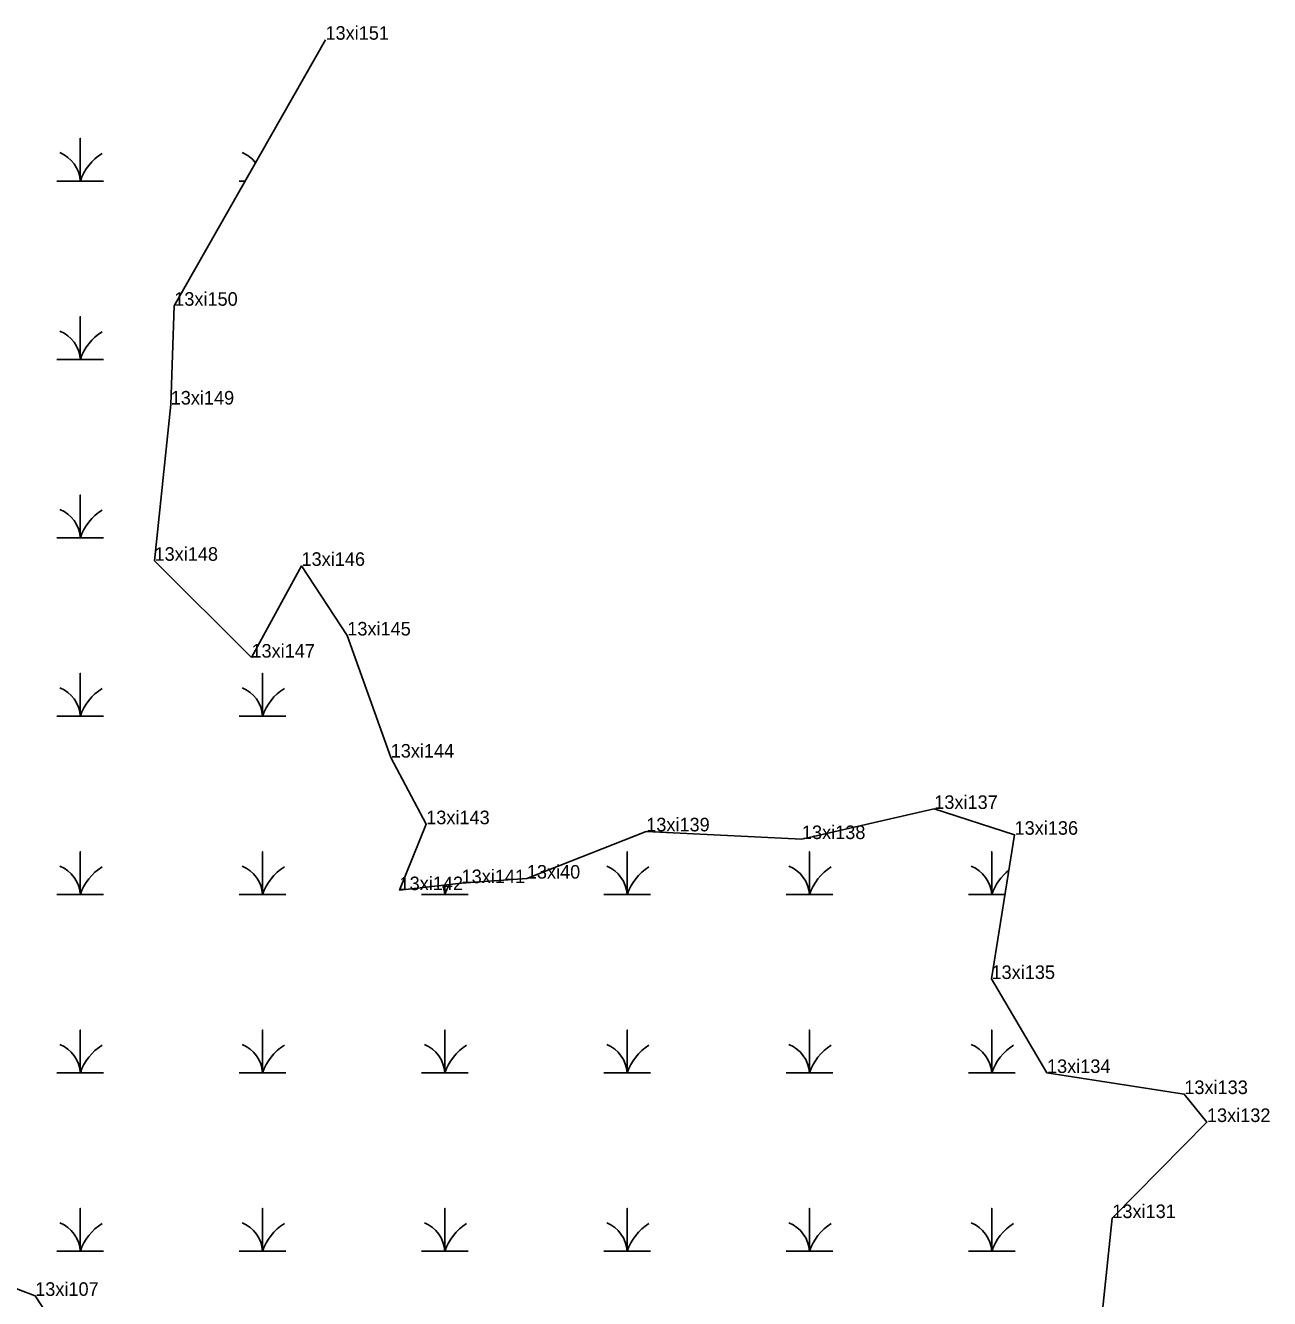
# Model space of a CAD drawing. Extents: x 2072529 to 2268796, y 436423 to 470406.
# Drawn here: x 2249753.4 to 2250212.3, y 445925.1 to 446394.8 of the extents above; entities that cross this region are included whole.
import ezdxf

# ---------------------------------------------------------------- set-up
doc = ezdxf.new("R2010")
doc.units = 0
for name, color, linetype in [('Exist Environmental Wetland Boundary Cogo Comment', 7, 'Continuous'), ('Exist Environmental Wetland Boundary Cogo Point CELL', 7, 'Continuous'), ('Old_Level_20', 7, 'Continuous')]:
    doc.layers.add(name, color=color, linetype=linetype)

msp = doc.modelspace()

# ---------------------------------------------------------------- linework, layer by layer
at = {"layer": 'Exist Environmental Wetland Boundary Cogo Point CELL'}
for points in [[(2249765.01, 446337.37), (2249773.61, 446337.37), (2249773.61, 446353.15), (2249773.61, 446337.37), (2249782.22, 446337.37)], [(2249832.26, 446337.37), (2249834.41, 446337.37)], [(2249765.01, 446271.57), (2249773.61, 446271.57), (2249773.61, 446287.35), (2249773.61, 446271.57), (2249782.22, 446271.57)], [(2249765.01, 446205.77), (2249773.61, 446205.77), (2249773.61, 446221.55), (2249773.61, 446205.77), (2249782.22, 446205.77)], [(2249765.01, 446139.97), (2249773.61, 446139.97), (2249773.61, 446155.75), (2249773.61, 446139.97), (2249782.22, 446139.97)], [(2249832.26, 446139.97), (2249840.86, 446139.97), (2249840.86, 446155.75), (2249840.86, 446139.97), (2249849.47, 446139.97)], [(2249765.01, 446074.17), (2249773.61, 446074.17), (2249773.61, 446089.95), (2249773.61, 446074.17), (2249782.22, 446074.17)], [(2249832.26, 446074.17), (2249840.86, 446074.17), (2249840.86, 446089.95), (2249840.86, 446074.17), (2249849.47, 446074.17)], [(2249966.76, 446074.17), (2249975.36, 446074.17), (2249975.36, 446089.95), (2249975.36, 446074.17), (2249983.97, 446074.17)], [(2250034.01, 446074.17), (2250042.61, 446074.17), (2250042.61, 446089.95), (2250042.61, 446074.17), (2250051.22, 446074.17)], [(2250101.26, 446074.17), (2250109.86, 446074.17), (2250109.86, 446089.95), (2250109.86, 446074.17), (2250114.74, 446074.17)], [(2249899.51, 446074.17), (2249908.11, 446074.17), (2249908.11, 446077.65)], [(2249908.11, 446077.65), (2249908.11, 446074.17), (2249916.72, 446074.17)], [(2249765.01, 446008.37), (2249773.61, 446008.37), (2249773.61, 446024.15), (2249773.61, 446008.37), (2249782.22, 446008.37)], [(2249832.26, 446008.37), (2249840.86, 446008.37), (2249840.86, 446024.15), (2249840.86, 446008.37), (2249849.47, 446008.37)], [(2249899.51, 446008.37), (2249908.11, 446008.37), (2249908.11, 446024.15), (2249908.11, 446008.37), (2249916.72, 446008.37)], [(2249966.76, 446008.37), (2249975.36, 446008.37), (2249975.36, 446024.15), (2249975.36, 446008.37), (2249983.97, 446008.37)], [(2250034.01, 446008.37), (2250042.61, 446008.37), (2250042.61, 446024.15), (2250042.61, 446008.37), (2250051.22, 446008.37)], [(2250101.26, 446008.37), (2250109.86, 446008.37), (2250109.86, 446024.15), (2250109.86, 446008.37), (2250118.47, 446008.37)], [(2249765.01, 445942.57), (2249773.61, 445942.57), (2249773.61, 445958.35), (2249773.61, 445942.57), (2249782.22, 445942.57)], [(2249832.26, 445942.57), (2249840.86, 445942.57), (2249840.86, 445958.35), (2249840.86, 445942.57), (2249849.47, 445942.57)], [(2249899.51, 445942.57), (2249908.11, 445942.57), (2249908.11, 445958.35), (2249908.11, 445942.57), (2249916.72, 445942.57)], [(2249966.76, 445942.57), (2249975.36, 445942.57), (2249975.36, 445958.35), (2249975.36, 445942.57), (2249983.97, 445942.57)], [(2250034.01, 445942.57), (2250042.61, 445942.57), (2250042.61, 445958.35), (2250042.61, 445942.57), (2250051.22, 445942.57)], [(2250101.26, 445942.57), (2250109.86, 445942.57), (2250109.86, 445958.35), (2250109.86, 445942.57), (2250118.47, 445942.57)]]:
    msp.add_lwpolyline(points, dxfattribs=at)
for centre, radius, start, end in [((2249761.35, 446336.48), 12.3, 4.1403, 67.535), ((2249791.86, 446331.3), 19.22, 122.1274, 161.6222), ((2249828.6, 446336.48), 12.3, 38.3438, 67.535), ((2249761.35, 446270.68), 12.3, 4.1403, 67.535), ((2249791.86, 446265.5), 19.22, 122.1274, 161.6222), ((2249761.35, 446204.88), 12.3, 4.1403, 67.535), ((2249791.86, 446199.7), 19.22, 122.1274, 161.6222), ((2249761.35, 446139.08), 12.3, 4.1403, 67.535), ((2249791.86, 446133.9), 19.22, 122.1274, 161.6222), ((2249828.6, 446139.08), 12.3, 4.1403, 67.535), ((2249859.11, 446133.9), 19.22, 122.1274, 161.6222), ((2249761.35, 446073.28), 12.3, 4.1403, 67.535), ((2249791.86, 446068.1), 19.22, 122.1274, 161.6222), ((2249828.6, 446073.28), 12.3, 4.1403, 67.535), ((2249859.11, 446068.1), 19.22, 122.1274, 161.6222), ((2249963.1, 446073.28), 12.3, 4.1403, 67.535), ((2249993.61, 446068.1), 19.22, 122.1274, 161.6222), ((2250030.35, 446073.28), 12.3, 4.1403, 67.535), ((2250060.86, 446068.1), 19.22, 122.1274, 161.6222), ((2250097.6, 446073.28), 12.3, 4.1403, 67.535), ((2250128.11, 446068.1), 19.22, 128.3491, 161.6222), ((2249895.85, 446073.28), 12.3, 4.1403, 20.4214), ((2249926.36, 446068.1), 19.22, 149.5658, 161.6222), ((2249761.35, 446007.48), 12.3, 4.1403, 67.535), ((2249791.86, 446002.3), 19.22, 122.1274, 161.6222), ((2249828.6, 446007.48), 12.3, 4.1403, 67.535), ((2249859.11, 446002.3), 19.22, 122.1274, 161.6222), ((2249895.85, 446007.48), 12.3, 4.1403, 67.535), ((2249926.36, 446002.3), 19.22, 122.1274, 161.6222), ((2249963.1, 446007.48), 12.3, 4.1403, 67.535), ((2249993.61, 446002.3), 19.22, 122.1274, 161.6222), ((2250030.35, 446007.48), 12.3, 4.1403, 67.535), ((2250060.86, 446002.3), 19.22, 122.1274, 161.6222), ((2250097.6, 446007.48), 12.3, 4.1403, 67.535), ((2250128.11, 446002.3), 19.22, 122.1274, 161.6222), ((2249761.35, 445941.68), 12.3, 4.1403, 67.535), ((2249791.86, 445936.5), 19.22, 122.1274, 161.6222), ((2249828.6, 445941.68), 12.3, 4.1403, 67.535), ((2249859.11, 445936.5), 19.22, 122.1274, 161.6222), ((2249895.85, 445941.68), 12.3, 4.1403, 67.535), ((2249926.36, 445936.5), 19.22, 122.1274, 161.6222), ((2249963.1, 445941.68), 12.3, 4.1403, 67.535), ((2249993.61, 445936.5), 19.22, 122.1274, 161.6222), ((2250030.35, 445941.68), 12.3, 4.1403, 67.535), ((2250060.86, 445936.5), 19.22, 122.1274, 161.6222), ((2250097.6, 445941.68), 12.3, 4.1403, 67.535), ((2250128.11, 445936.5), 19.22, 122.1274, 161.6222)]:
    msp.add_arc(centre, radius, start, end, dxfattribs=at)
at = {"layer": 'Old_Level_20'}
for p, q in [((2249864.05, 446389.51), (2249864.05, 446389.51)), ((2249808.26, 446291.37), (2249808.26, 446291.37)), ((2249806.95, 446254.92), (2249806.95, 446254.92)), ((2249800.99, 446197.28), (2249800.99, 446197.28)), ((2249855.21, 446195.4), (2249855.21, 446195.4)), ((2249872.1, 446169.71), (2249872.1, 446169.71)), ((2249836.74, 446161.55), (2249836.74, 446161.55)), ((2249888.11, 446124.67), (2249888.11, 446124.67)), ((2250088.64, 446105.72), (2250088.64, 446105.72)), ((2249901.21, 446100.09), (2249901.21, 446100.09)), ((2249982.38, 446097.44), (2249982.38, 446097.44)), ((2250118.26, 446096.2), (2250118.26, 446096.2)), ((2250039.82, 446094.6), (2250039.82, 446094.6)), ((2249914.27, 446078.35), (2249914.27, 446078.35)), ((2249938.33, 446080.02), (2249938.33, 446080.02)), ((2249891.37, 446075.75), (2249891.37, 446075.75)), ((2250109.76, 446042.98), (2250109.76, 446042.98)), ((2250130.23, 446008.3), (2250130.23, 446008.3)), ((2250180.89, 446000.53), (2250180.89, 446000.53)), ((2250189.24, 445990.21), (2250189.24, 445990.21)), ((2250154.33, 445954.77), (2250154.33, 445954.77)), ((2249756.96, 445926.08), (2249756.96, 445926.08))]:
    msp.add_line(p, q, dxfattribs=at)
for points in [[(2249836.74, 446161.55), (2249800.99, 446197.28), (2249806.95, 446254.92), (2249808.26, 446291.37), (2249864.05, 446389.51)], [(2250149.58, 445910.13), (2250154.33, 445954.77), (2250189.24, 445990.21), (2250180.89, 446000.53), (2250130.23, 446008.3), (2250109.76, 446042.98), (2250118.26, 446096.2), (2250088.64, 446105.72), (2250039.82, 446094.6), (2249982.38, 446097.44), (2249938.33, 446080.02), (2249914.27, 446078.35), (2249891.37, 446075.75), (2249901.21, 446100.09), (2249888.11, 446124.67), (2249872.1, 446169.71), (2249855.21, 446195.4), (2249836.74, 446161.55)], [(2249726.67, 445937.54), (2249756.96, 445926.08), (2249776.43, 445896.46)]]:
    msp.add_lwpolyline(points, dxfattribs=at)

# ---------------------------------------------------------------- texts
at = {"layer": 'Exist Environmental Wetland Boundary Cogo Comment'}
for s, p in [('13xi151', (2249864.05, 446389.51)), ('13xi150', (2249808.26, 446291.37)), ('13xi149', (2249806.95, 446254.92)), ('13xi148', (2249800.99, 446197.28)), ('13xi146', (2249855.21, 446195.4)), ('13xi145', (2249872.1, 446169.71)), ('13xi147', (2249836.74, 446161.55)), ('13xi144', (2249888.11, 446124.67)), ('13xi137', (2250088.64, 446105.72)), ('13xi143', (2249901.21, 446100.09)), ('13xi139', (2249982.38, 446097.44)), ('13xi136', (2250118.26, 446096.2)), ('13xi138', (2250039.82, 446094.6)), ('13xi141', (2249914.27, 446078.35)), ('13xi40', (2249938.33, 446080.02)), ('13xi142', (2249891.37, 446075.75)), ('13xi135', (2250109.76, 446042.98)), ('13xi134', (2250130.23, 446008.3)), ('13xi133', (2250180.89, 446000.53)), ('13xi132', (2250189.24, 445990.21)), ('13xi131', (2250154.33, 445954.77)), ('13xi107', (2249756.96, 445926.08))]:
    msp.add_text(s, height=5, dxfattribs=at).set_placement(p)

doc.saveas('drawing.dxf')
